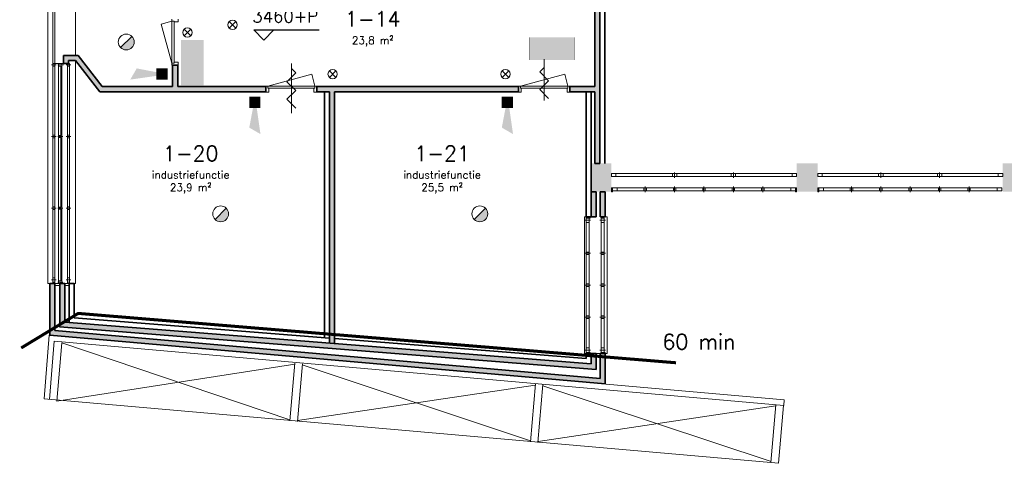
# Model space of a CAD drawing. Header units: millimetres. Extents: x -13022 to 1371524, y -38729 to 632593.
# Tile 267 of 381: x 586812 to 606385, y 569082 to 577897. Entities that reach past the tile are written whole.
import ezdxf

# ---------------------------------------------------------------- set-up
doc = ezdxf.new("R2010")
doc.units = ezdxf.units.MM
doc.header["$LTSCALE"] = 35
doc.linetypes.add('AI9-LType1', pattern=[1.69333, 0.846665, -0.846665])
doc.layers.add('2D elementen', color=7, linetype='Continuous')
for name, color, linetype, lineweight in [('A LIJN 1', 1, 'Continuous', 20), ('A LIJN 2', 2, 'Continuous', 35), ('A LIJN 5', 5, 'Continuous', 13), ('A LIJN 9', 252, 'Continuous', 18), ('A OPMER', 10, 'Continuous', 50), ('Al65----_beveiliging-inst', 92, 'Continuous', 9), ('B6 TEKST', 7, 'Continuous', 25), ('B95 tekst', 7, 'Continuous', 25), ('brandveiligheid voorzieningen', 10, 'Continuous', 9)]:
    doc.layers.add(name, color=color, linetype=linetype, lineweight=lineweight)
doc.styles.add('Algemeen', font='simplex.shx', dxfattribs={"height": 2.5})
doc.styles.add('SIMPLEX', font='SIMPLEX.SHX', dxfattribs={"width": 0.75})

# ---------------------------------------------------------------- blocks, each defined once
blk = doc.blocks.new('Nevenindicator')
at = {"layer": 'Al65----_beveiliging-inst', "color": 92, "ltscale": 0.7}
for p, q in [((159.1855845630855, -81.93500571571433), (161.3709309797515, -79.74965929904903)), ((159.1855845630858, -79.7496592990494), (161.3709309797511, -81.93500571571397))]:
    blk.add_line(p, q, dxfattribs=at)
blk.add_circle((160.2782577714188, -80.84233250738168), 1.545273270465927, dxfattribs=at)
blk = doc.blocks.new('Brandmelder')
at = {"layer": 'brandveiligheid voorzieningen'}
blk.add_hatch(color=256, dxfattribs=at).paths.add_polyline_path([(76.61761215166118, -89.8017357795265, 0.198912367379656), (75.84758572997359, -87.94272754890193), (72.12956926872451, -91.66074401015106, 0.6681786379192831)])
blk.add_line((72.12956926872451, -91.66074401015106), (75.84758572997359, -87.94272754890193), dxfattribs=at)
blk.add_circle((73.98857749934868, -89.8017357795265), 2.629034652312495, dxfattribs=at)
blk = doc.blocks.new('Signaalgever (akoestisch)')
at = {"layer": 'Al65----_beveiliging-inst', "color": 10, "linetype": 'Continuous'}
for points in [[(3.712956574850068, 0), (3.712956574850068, 3.712956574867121), (0, 0), (0, 3.712956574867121)], [(10.23284543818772, 0), (12.37652191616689, 3.712956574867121), (3.712956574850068, 1.237652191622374), (3.712956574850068, 2.475304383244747)]]:
    blk.add_solid(points, dxfattribs=at)
blk = doc.blocks.new('Vluchtrichting linksaf')
at = {"layer": 'Al65----_beveiliging-inst', "linetype": 'Continuous', "true_color": 0xffffff}
h = blk.add_hatch(color=7, dxfattribs=at)
edge = h.paths.add_edge_path()
edge.add_ellipse((1.884371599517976, 5.962014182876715), major_axis=(-0.5356392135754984, 0.5356392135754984), ratio=0.9999999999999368, start_angle=226.8145226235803, end_angle=312.87195816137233, ccw=False)
edge.add_ellipse((1.902308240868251, 5.987162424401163), major_axis=(0.5226881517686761, 0.5226881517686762), ratio=0.9999999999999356, start_angle=303.43741699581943, end_angle=314.9098989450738, ccw=False)
edge.add_line((2.626499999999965, 5.838999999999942), (4.391499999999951, 5.838999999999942))
edge.add_line((4.391499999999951, 5.838999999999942), (5.437499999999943, 4.787000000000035))
edge.add_line((5.4375, 4.787000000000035), (5.024499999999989, 4.371999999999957))
edge.add_line((5.024499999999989, 4.371999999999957), (4.149499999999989, 5.252999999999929))
edge.add_line((4.149499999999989, 5.252999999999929), (3.283500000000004, 5.252999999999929))
edge.add_line((3.283500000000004, 5.252999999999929), (5.266500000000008, 3.346000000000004))
edge.add_line((5.266499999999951, 3.346000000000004), (6.433499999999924, 3.346000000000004))
edge.add_line((6.433499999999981, 3.346000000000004), (6.433499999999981, 2.613000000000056))
edge.add_line((6.433499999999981, 2.613000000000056), (4.235500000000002, 2.613000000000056))
edge.add_line((4.235500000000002, 2.613000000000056), (3.875500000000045, 2.973999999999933))
edge.add_line((3.875499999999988, 2.973999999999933), (2.932499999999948, 2.025999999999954))
edge.add_line((2.932500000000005, 2.025999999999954), (2.932500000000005, 0.8519999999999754))
edge.add_line((2.932500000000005, 0.8519999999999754), (2.203499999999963, 0.8519999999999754))
edge.add_line((2.203499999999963, 0.8519999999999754), (2.203499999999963, 2.329999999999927))
edge.add_line((2.203499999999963, 2.329999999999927), (3.360500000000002, 3.492999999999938))
edge.add_line((3.360500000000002, 3.492999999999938), (2.931500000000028, 3.923000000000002))
edge.add_line((2.931500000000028, 3.923000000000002), (2.167500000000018, 3.153999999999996))
edge.add_line((2.167500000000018, 3.153999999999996), (1.77249999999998, 3.551999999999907))
edge.add_line((1.772499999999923, 3.551999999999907), (2.536499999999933, 4.320999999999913))
edge.add_line((2.536499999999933, 4.320999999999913), (2.056499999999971, 4.802999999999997))
edge.add_line((2.056500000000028, 4.802999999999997), (2.056500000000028, 5.267000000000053))
edge.add_line((2.056500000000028, 5.267000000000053), (1.912500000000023, 5.252999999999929))
edge.add_ellipse((1.940810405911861, 6.011200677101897), major_axis=(-0.536502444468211, 0.536502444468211), ratio=0.9999999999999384, start_angle=46.90339105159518, end_angle=132.861630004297, ccw=False)
edge.add_ellipse((1.943140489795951, 5.95847877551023), major_axis=(-0.5382059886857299, 0.5382059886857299), ratio=0.9999999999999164, start_angle=-42.69286938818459, end_angle=42.92784833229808, ccw=False)
for points in [[(-6.69399999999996, 1.10590000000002), (-4.06899999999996, 1.10590000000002), (-4.06899999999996, 6.343900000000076), (-6.69399999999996, 6.343900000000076)], [(-1.985000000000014, 3.44789999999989), (0.92999999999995, 3.44789999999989), (0.92999999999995, 4.050899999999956), (-1.985000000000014, 4.050899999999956), (-1.985000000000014, 5.199399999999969), (-3.452999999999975, 3.749399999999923), (-1.985000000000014, 2.294399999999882)]]:
    blk.add_hatch(color=7, dxfattribs=at).paths.add_polyline_path(points)
at = {"layer": 'Al65----_beveiliging-inst', "color": 7, "true_color": 0xffffff, "const_width": 0.05}
blk.add_lwpolyline([(-7.5, 0), (7.5, 0), (7.5, 7.5), (-7.5, 7.5)], close=True, dxfattribs=at)
at = {"layer": 'Al65----_beveiliging-inst', "color": 7, "true_color": 0xffffff}
blk.add_solid([(-7.5, 0), (7.5, 0), (-7.5, 7.5), (7.5, 7.5)], dxfattribs=at)
at = {"layer": 'Al65----_beveiliging-inst', "color": 92}
blk.add_solid([(-7.25, 0.25), (7.25, 0.25), (-7.25, 7.25), (7.25, 7.25)], dxfattribs=at)

msp = doc.modelspace()

# ---------------------------------------------------------------- hatches: boundary and pattern name
at = {"layer": 'A LIJN 9', "ltscale": 0.1}
h = msp.add_hatch(color=256, dxfattribs=at)
h.dxf.hatch_style = 1
h.paths.add_polyline_path([(602422.979287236, 583238.8761791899), (606517.7085995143, 583238.871412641), (606517.7085995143, 583138.8710329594), (606617.7070736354, 583138.8710329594), (606617.7070736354, 583238.871412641), (606617.7070736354, 583338.8717911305), (602403.5781693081, 583338.875606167), (599426.8960629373, 582139.0446042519), (598344.9754738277, 582138.8720092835), (598244.9769997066, 582138.8720092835), (598244.9769997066, 576566.3752422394), (597747.4794506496, 576566.3752422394), (597747.4794506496, 576466.37486375), (598244.9769997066, 576466.37486375), (598244.9769997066, 575042.7320215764), (598344.9754738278, 575042.7320215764), (598344.979288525, 582038.8668612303), (599446.3753425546, 582039.0776359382)])
h = msp.add_hatch(color=256, dxfattribs=at)
h.dxf.hatch_style = 1
h.paths.add_polyline_path([(591706.9560551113, 576566.3728586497), (589951.9588398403, 576566.373811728), (589951.9588398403, 576996.5781942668), (589851.9603752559, 576996.5781942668), (589851.9603752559, 576566.373811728), (588451.0242771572, 576566.3742891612), (587971.0285591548, 577187.962028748), (587681.8401836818, 577187.962028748), (587681.8401836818, 577026.948905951), (587781.8386482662, 577026.948905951), (587781.8386482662, 577087.9621259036), (587921.8990826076, 577087.9621259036), (588401.8986057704, 576466.3762942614), (591706.9560551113, 576466.37486375)])
h = msp.add_hatch(color=256, dxfattribs=at)
h.dxf.hatch_style = 1
h.paths.add_polyline_path([(593071.946260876, 576466.37486375), (596727.4751972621, 576466.37486375), (596727.4751972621, 576566.3747659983), (592716.9581722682, 576566.3747659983), (592716.9581722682, 576466.37486375), (592971.9477962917, 576466.37486375), (592971.9477962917, 571469.8727256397), (593071.946260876, 571461.9154299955)])
h = msp.add_hatch(color=256, dxfattribs=at)
h.dxf.hatch_style = 1
h.paths.add_polyline_path([(598272.4809669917, 574477.8609613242), (598172.4824928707, 574477.8609613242), (598172.4824928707, 573977.8620455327), (598272.4809669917, 573977.8620455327)])
h.paths.add_polyline_path([(598452.4812721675, 574477.8609613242), (598352.4827980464, 574477.8609613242), (598352.4827980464, 573977.8620455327), (598452.4812721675, 573977.8620455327)])
h = msp.add_hatch(color=256, dxfattribs=at)
h.dxf.hatch_style = 1
h.paths.add_polyline_path([(587511.9219627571, 571717.607458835), (587512.135746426, 572657.3985663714), (587412.1372723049, 572657.4219313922), (587411.9007610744, 571625.9780905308), (598452.8589176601, 570659.801841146), (598452.4812721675, 571264.317140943), (598352.4827980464, 571264.2546752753), (598352.7912103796, 570768.9410289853)])
h = msp.add_hatch(color=256, dxfattribs=at)
h.dxf.hatch_style = 1
h.paths.add_polyline_path([(587711.9610332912, 571888.4318498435), (587711.9610332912, 572657.4216631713), (587611.9625591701, 572657.4216631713), (587611.9625591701, 571895.7619738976), (587604.077579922, 571796.6698149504), (598272.4809669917, 570947.7711848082), (598272.4809669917, 571264.317140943), (598172.4824928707, 571264.317140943), (598172.4824928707, 571056.044450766)])

# ---------------------------------------------------------------- linework, layer by layer
at = {"layer": '2D elementen', "linetype": 'Continuous'}
for p, q in [((598172.4824928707, 571264.317140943), (598172.4824928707, 571056.0443315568)), ((598452.4812721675, 571264.317140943), (598452.4812721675, 570752.8790215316))]:
    msp.add_line(p, q, dxfattribs=at)
at = {"layer": 'A LIJN 1', "linetype": 'Continuous'}
for p, q in [((592211.960928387, 576040.2741423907), (592211.960928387, 577027.4681816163)), ((597237.4773239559, 577112.012837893), (597237.4773239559, 576288.3891997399)), ((592299.4281219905, 576839.9758151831), (592211.960928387, 576927.4658951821)), ((592211.960928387, 576752.5200668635), (592299.4243072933, 576839.9758151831)), ((597150.0139450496, 576857.8505322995), (597237.4773239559, 576945.306279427)), ((597324.9445175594, 576682.919963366), (597150.0139450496, 576857.8505322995)), ((592124.4975494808, 576665.064319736), (592211.960928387, 576752.5200668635)), ((592299.4281219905, 576490.1337508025), (592124.4975494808, 576665.064319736)), ((597324.9445175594, 576682.919963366), (597150.0139450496, 576507.9893944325)), ((592299.4281219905, 576490.1337508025), (592124.4975494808, 576315.2031830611)), ((597324.9445175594, 576333.0588266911), (597150.0139450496, 576507.9893944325)), ((592299.4281219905, 576140.2726141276), (592124.4975494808, 576315.2031830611))]:
    msp.add_line(p, q, dxfattribs=at)
at = {"layer": 'A LIJN 2'}
for p, q in [((598244.9769997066, 576566.3752422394), (598244.9769997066, 582138.8720092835)), ((598344.9754738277, 575042.7317831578), (598344.979288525, 582038.8668612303)), ((598444.9739479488, 575042.7317831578), (598444.977762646, 581938.8664827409)), ((587681.8401836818, 577026.948905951), (587681.8401836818, 577187.962028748)), ((587681.8401836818, 577187.962028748), (587971.0285591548, 577187.962028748)), ((587781.8386482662, 577026.948905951), (587681.8401836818, 577026.948905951)), ((587781.8386482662, 577026.948905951), (587781.8386482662, 577087.9621259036)), ((587781.8386482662, 577087.9621259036), (587921.8990826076, 577087.9621259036)), ((587921.8990826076, 577087.9621259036), (588401.8986057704, 576466.3762942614)), ((587971.0285591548, 577187.962028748), (588451.0242771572, 576566.3742891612)), ((589851.9603752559, 576996.5781942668), (589851.9603752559, 576566.3742891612)), ((589851.9603752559, 576996.5781942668), (589951.9588398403, 576996.5781942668)), ((589951.9588398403, 576996.5781942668), (589951.9588398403, 576566.3742891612)), ((588401.8986057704, 576466.3762942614), (591706.9560551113, 576466.37486375)), ((588451.0242771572, 576566.3742891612), (589851.9603752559, 576566.373811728)), ((589951.9588398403, 576566.373811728), (591706.9560551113, 576566.3728586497)), ((591706.9560551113, 576466.37486375), (591706.9560551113, 576566.3747659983)), ((596727.4751972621, 576566.3747659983), (592716.9581722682, 576566.3747659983)), ((592716.9581722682, 576566.3747659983), (592716.9581722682, 576466.37486375)), ((592716.9581722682, 576466.37486375), (592971.9477962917, 576466.37486375)), ((592871.9493221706, 576466.3724789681), (592871.9493221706, 571578.1461391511)), ((592971.9477962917, 576466.37486375), (592971.9477962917, 571469.8725155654)), ((593071.946260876, 576466.37486375), (593071.946260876, 571461.9150576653)), ((593071.946260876, 576466.37486375), (596727.4751972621, 576466.37486375)), ((596727.4751972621, 576566.3747659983), (596727.4751972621, 576466.37486375)), ((598244.9769997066, 576566.3752422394), (597747.4794506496, 576566.3752422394)), ((597747.4794506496, 576566.3752422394), (597747.4794506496, 576466.37486375)), ((598244.9769997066, 576466.37486375), (597747.4794506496, 576466.37486375)), ((598072.4840187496, 573977.8620455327), (598072.4840187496, 576466.37486375)), ((598172.4824928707, 573977.8620455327), (598172.4824928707, 576466.37486375)), ((598244.9769997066, 575042.7320215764), (598244.9769997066, 576466.37486375)), ((598172.4824928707, 574477.8609613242), (598272.4809669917, 574477.8609613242)), ((598272.4809669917, 573977.8620455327), (598272.4809669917, 574477.8609613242)), ((598352.4827980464, 573977.8620455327), (598352.4827980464, 574477.8609613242)), ((598352.4827980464, 574477.8609613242), (598452.4812721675, 574477.8609613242)), ((598452.4812721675, 573977.8620455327), (598452.4812721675, 574477.8609613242)), ((598172.4824928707, 573977.8620455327), (598072.4840187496, 573977.8620455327)), ((598172.4824928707, 573977.8620455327), (598272.4809669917, 573977.8620455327)), ((598352.4827980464, 573977.8620455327), (598452.4812721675, 573977.8620455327)), ((587412.1372723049, 572657.4219313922), (587411.9007610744, 571625.9780905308)), ((587412.1372723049, 572657.4219313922), (587512.135746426, 572657.3985663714)), ((587512.135746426, 572657.3985663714), (587511.9221233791, 571718.3135513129)), ((587611.9625591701, 572657.4216631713), (587611.9625591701, 571896.3891581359)), ((587711.9610332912, 572657.4216631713), (587611.9625591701, 572657.4216631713)), ((587711.9610332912, 572657.4216631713), (587711.9610332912, 571888.4318796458)), ((587796.9028973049, 572657.415076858), (587796.9028973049, 571881.6730997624)), ((587796.9028973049, 572657.415076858), (587896.901371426, 572657.415076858)), ((587896.901371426, 572657.415076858), (587896.901371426, 571974.0318361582)), ((587896.901371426, 571974.0318361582), (592971.9477962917, 571570.1885614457)), ((587612.0121502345, 571896.385195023), (587604.077579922, 571796.6698149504)), ((587604.077579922, 571796.6698149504), (598272.4809669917, 570947.7711848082)), ((587711.9610332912, 571888.4318498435), (598172.4824928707, 571056.044450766)), ((587411.9007610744, 571625.9780905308), (598452.8589176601, 570659.801841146)), ((587512.624027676, 571717.5460223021), (598353.7187599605, 570768.8598606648)), ((593071.946260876, 571562.2125665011), (598072.4878334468, 571164.3175969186)), ((598072.4840187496, 571164.3173579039), (598072.4840187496, 571264.317140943)), ((598172.4824928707, 571264.317140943), (598072.4840187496, 571264.317140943)), ((598172.4824928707, 571264.317140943), (598272.4809669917, 571264.317140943)), ((598172.4824928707, 571056.0443315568), (598172.4824928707, 571264.317140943)), ((598272.4809669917, 570947.7711848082), (598272.4809669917, 571264.317140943)), ((598452.4812721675, 571264.317140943), (598352.4827980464, 571264.2546752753)), ((598352.791788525, 570768.0125210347), (598352.4827980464, 571264.2546752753)), ((598452.8589176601, 570659.801841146), (598452.4812721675, 571264.317140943))]:
    msp.add_line(p, q, dxfattribs=at)
at = {"layer": 'A LIJN 2', "ltscale": 0.1}
msp.add_line((598244.9769997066, 575042.7320215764), (598344.9754738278, 575042.7320215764), dxfattribs=at)
at = {"layer": 'A LIJN 2'}
for points in [[(598574.9750065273, 574477.8609613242, -15000.00059604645), (598184.9718117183, 574477.8609613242, -15000.00059604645), (598574.9750065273, 575042.7298752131, -15000.00059604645), (598184.9718117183, 575042.7375052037, -15000.00059604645)], [(602674.9733948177, 574477.8609613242, -15000.00059604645), (602254.9752258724, 574477.8609613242, -15000.00059604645), (602674.9733948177, 575042.7298752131, -15000.00059604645), (602254.9752258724, 575042.7375052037, -15000.00059604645)], [(606774.9717735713, 574477.8609613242, -15000.00059604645), (606354.9736141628, 574477.8609613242, -15000.00059604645), (606774.9717735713, 575042.7298752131, -15000.00059604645), (606354.9736141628, 575042.7375052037, -15000.00059604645)]]:
    msp.add_trace(points, dxfattribs=at)
at = {"layer": 'A LIJN 5', "linetype": 'Continuous'}
for p, q in [((587921.9028877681, 581430.961487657), (587921.9028877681, 577187.9615513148)), ((587371.899845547, 578480.1492134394), (587371.899845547, 572657.4451479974)), ((587471.9021343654, 577026.948905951), (587471.9021343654, 578382.6279107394)), ((587511.9030498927, 578382.6279107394), (587511.9030498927, 577026.948905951)), ((589834.469988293, 577866.5904579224, -0.08342906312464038), (589626.9619011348, 577810.9874317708, -0.3646691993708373)), ((589626.9619011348, 577810.9874317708, -0.3646691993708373), (589834.4623588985, 577036.579108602, -0.08343849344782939)), ((589834.4623588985, 577866.5904579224, -0.08343849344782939), (589834.4623588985, 577036.579108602, -0.08343849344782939)), ((589879.4719719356, 577051.577067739, -0.0216270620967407), (589879.4681572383, 577851.5877310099, -0.02163177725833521)), ((587511.9030498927, 577026.9493821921), (587681.8401836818, 577026.9493821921)), ((587921.9028877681, 572657.4216035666), (587921.9028877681, 577087.9621259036)), ((587536.9045757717, 577001.9664535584), (587446.9082474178, 577001.9664535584)), ((587471.9021343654, 575601.294287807), (587471.9021343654, 576976.9878164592)), ((587511.9030498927, 576976.9878164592), (587511.9030498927, 575601.2952414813)), ((587681.5350079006, 577000.4377136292), (587571.5420269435, 577000.4377136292)), ((587582.0782207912, 576973.9498869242), (587582.0782207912, 575594.2936030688)), ((587626.9009136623, 575611.2930855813), (587626.9009136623, 576956.9501659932)), ((587651.9024395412, 575611.2930855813), (587651.9024395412, 576956.9501659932)), ((587826.9016766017, 577001.9478569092), (587736.9053387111, 577001.9478569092)), ((587761.8992351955, 575601.294287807), (587761.8992351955, 576976.96921981)), ((587801.9001507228, 576976.96921981), (587801.9001507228, 575601.2952414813)), ((592616.38367886, 576812.3678973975), (591744.9656986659, 576578.8726673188)), ((592678.9485287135, 576578.8650385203), (592616.38367886, 576812.3678973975)), ((597646.2373852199, 576814.8689082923), (596765.4848408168, 576578.8726673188)), ((597709.4698070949, 576578.8683757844), (597646.2373852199, 576814.8684314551)), ((592678.9485287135, 576578.8726673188), (591744.9656986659, 576578.8726673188)), ((591761.956360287, 576533.8692543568), (592661.9578670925, 576533.8730690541)), ((597709.4698070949, 576578.8760051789), (596765.4848408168, 576578.873144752)), ((596782.4755119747, 576533.8692543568), (597702.481291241, 576533.875930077)), ((587536.9045757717, 575576.2937161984), (587446.9082474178, 575576.2927625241)), ((587471.9021343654, 574175.6213120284), (587471.9021343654, 575551.3131717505)), ((587511.9030498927, 575551.3141254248), (587511.9030498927, 574175.6213120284)), ((587671.9028973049, 575576.2930009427), (587571.1910747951, 575576.2934777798)), ((587582.0782207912, 575558.2928756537), (587582.0782207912, 574168.6195538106)), ((587626.9009136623, 574185.6190375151), (587626.9009136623, 575541.2931541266)), ((587651.9024395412, 574185.6190375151), (587651.9024395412, 575541.2931541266)), ((587826.9016766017, 575576.2937161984), (587736.9053387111, 575576.2927625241)), ((587761.8992351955, 574175.6213120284), (587761.8992351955, 575551.3131717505)), ((587801.9001507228, 575551.3141254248), (587801.9001507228, 574175.6213120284)), ((602254.9752258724, 574837.8620407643), (598574.9750065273, 574837.8620407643)), ((599785.7980369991, 574837.8620407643), (598664.9789738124, 574837.8620407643)), ((598664.9789738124, 574777.8620991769), (599785.7980369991, 574777.8620991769)), ((599830.7962059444, 574862.8618971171), (599830.7962059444, 574752.8620038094)), ((599875.802013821, 574837.8620407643), (600954.1406082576, 574837.8620407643)), ((599875.802013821, 574777.8620991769), (600954.1406082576, 574777.8620991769)), ((600999.1387772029, 574862.8618971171), (600999.1387772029, 574752.8620038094)), ((601044.1369461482, 574837.8620407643), (602164.9788975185, 574837.8620407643)), ((601044.1369461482, 574777.8620991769), (602164.9788975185, 574777.8620991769)), ((606354.9736141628, 574837.8620407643), (602674.9733948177, 574837.8620407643)), ((603885.7964252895, 574837.8620407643), (602764.9773525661, 574837.8620407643)), ((602764.9773525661, 574777.8620991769), (603885.7964252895, 574777.8620991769)), ((603930.7945942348, 574862.8618971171), (603930.7945942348, 574752.8620038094)), ((603975.8003925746, 574837.8620407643), (605054.1389870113, 574837.8620407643)), ((603975.8003925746, 574777.8620991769), (605054.1389870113, 574777.8620991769)), ((605099.1371559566, 574862.8618971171), (605099.1371559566, 574752.8620038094)), ((605144.1353249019, 574837.8620407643), (606264.9772762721, 574837.8620407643)), ((605144.1353249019, 574777.8620991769), (606264.9772762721, 574777.8620991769)), ((598687.4780582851, 574557.862075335), (599221.6462921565, 574557.862075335)), ((599221.6462921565, 574497.8580812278), (598687.4780582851, 574497.8580812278)), ((599246.6287445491, 574582.8619316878), (599246.6287445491, 574472.8620395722)), ((599271.6264557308, 574557.862075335), (599805.7946800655, 574557.862075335)), ((599805.7946800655, 574497.8580812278), (599271.6264557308, 574497.8580812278)), ((599830.7962059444, 574582.8619316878), (599830.7962059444, 574472.8620395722)), ((599855.7977318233, 574557.862075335), (600389.9659656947, 574557.862075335)), ((600389.9659656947, 574497.8580812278), (599855.7977318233, 574497.8580812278)), ((600414.9636768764, 574582.8619316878), (600414.9636768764, 574472.8620395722)), ((600439.9652027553, 574557.862075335), (600974.137251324, 574557.862075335)), ((600974.137251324, 574497.8580812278), (600439.9652027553, 574497.8580812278)), ((600999.1349529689, 574582.8619316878), (600999.1349529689, 574472.8620395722)), ((601024.1403030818, 574557.862075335), (601558.3047127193, 574557.862075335)), ((601558.3047127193, 574497.8580812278), (601024.1403030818, 574497.8580812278)), ((601583.3062385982, 574582.8619316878), (601583.3062385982, 574472.8620395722)), ((601608.3039497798, 574557.862075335), (602142.4721836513, 574557.862075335)), ((602142.4721836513, 574497.8580812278), (601608.3039497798, 574497.8580812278)), ((602787.4764370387, 574557.862075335), (603321.6408657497, 574557.862075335)), ((603321.6408657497, 574497.8580812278), (602787.4764370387, 574497.8580812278)), ((603346.6233086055, 574582.8619316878), (603346.6233086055, 574472.8620395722)), ((603371.6210197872, 574557.862075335), (603905.7930683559, 574557.862075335)), ((603905.7930683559, 574497.8580812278), (603371.6210197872, 574497.8580812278)), ((603930.7945942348, 574582.8619316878), (603930.7945942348, 574472.8620395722)), ((603955.7923054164, 574557.862075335), (604489.9605392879, 574557.862075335)), ((604489.9605392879, 574497.8580812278), (603955.7923054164, 574497.8580812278)), ((604514.9620651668, 574582.8619316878), (604514.9620651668, 574472.8620395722)), ((604539.963581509, 574557.862075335), (605074.1318153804, 574557.862075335)), ((605074.1318153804, 574497.8580812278), (604539.963581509, 574497.8580812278)), ((605099.129526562, 574582.8619316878), (605099.129526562, 574472.8620395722)), ((605124.1348671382, 574557.862075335), (605658.3031010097, 574557.862075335)), ((605658.3031010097, 574497.8580812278), (605124.1348671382, 574497.8580812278)), ((605683.3008121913, 574582.8619316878), (605683.3008121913, 574472.8620395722)), ((605708.298523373, 574557.862075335), (606242.470562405, 574557.862075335)), ((606242.470562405, 574497.8580812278), (605708.298523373, 574497.8580812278)), ((587536.9045757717, 574150.6193093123), (587446.9082474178, 574150.6193093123)), ((587471.9021343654, 572769.9478391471), (587471.9021343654, 574125.640672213)), ((587511.9030498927, 574125.640672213), (587511.9030498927, 572769.940716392)), ((587671.9028973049, 574150.6193093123), (587571.1910747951, 574150.6195477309)), ((587582.0782207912, 574132.6190654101), (587582.0782207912, 572710.421605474)), ((587626.9009136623, 572727.4211177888), (587626.9009136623, 574115.619343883)), ((587651.9024395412, 572727.4211177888), (587651.9024395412, 574115.619343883)), ((587826.9016766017, 574150.6193093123), (587736.9053387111, 574150.6193093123)), ((587761.8992351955, 572769.9478391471), (587761.8992351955, 574125.640672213)), ((587801.9001507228, 574125.640672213), (587801.9001507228, 572769.940716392)), ((598072.4840187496, 573977.8620455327), (598042.4814342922, 573977.8620455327)), ((598042.4814342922, 573977.8620455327), (598042.4814342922, 571264.317140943)), ((598047.4825024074, 573910.3601441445), (598157.4831032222, 573910.3601441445)), ((598347.4779152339, 573910.3601441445), (598457.4785160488, 573910.3601441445)), ((598452.4812721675, 573977.8620455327), (598492.4821781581, 573977.8620455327)), ((598492.4821781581, 573977.8620455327), (598492.4821781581, 571264.317140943)), ((598072.4840187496, 573280.7010421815), (598072.4840187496, 573865.3585193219)), ((598132.4892162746, 573865.3585193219), (598132.4892162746, 573280.7010421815)), ((598372.4794411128, 573280.7010421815), (598372.4794411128, 573865.3585193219)), ((598432.4846291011, 573865.3585193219), (598432.4846291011, 573280.7010421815)), ((598047.4825024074, 573255.7224050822), (598157.4831032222, 573255.7224050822)), ((598072.4840187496, 572646.0621509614), (598072.4840187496, 573230.7204029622)), ((598132.4892162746, 573230.7204029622), (598132.4892162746, 572646.0621509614)), ((598347.4779152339, 573255.7224050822), (598457.4785160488, 573255.7224050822)), ((598372.4794411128, 572646.0621509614), (598372.4794411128, 573230.7204029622)), ((598432.4846291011, 573230.7204029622), (598432.4846291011, 572646.0621509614)), ((587536.9045757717, 572724.9460945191), (587446.9082474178, 572724.9460945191)), ((587826.9016766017, 572724.9460945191), (587736.9053387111, 572724.9460945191)), ((587371.899845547, 572657.4450877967), (587412.1372723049, 572657.4450877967)), ((587611.9625591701, 572617.4220899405), (587512.1281170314, 572617.4449179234)), ((587582.0782207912, 572657.4220809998), (587512.135746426, 572657.4220809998)), ((587667.3481487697, 572683.9210835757), (587566.6363262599, 572683.9213213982)), ((587711.9610332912, 572657.4220809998), (587761.8992351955, 572657.4220809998)), ((587711.9610332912, 572617.4220899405), (587796.9028973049, 572617.4220899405)), ((587896.901371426, 572657.415076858), (587921.9028877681, 572657.415076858)), ((598047.4825024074, 572621.0825601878), (598157.4831032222, 572621.0825601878)), ((598072.4840187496, 572011.4208755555), (598072.4840187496, 572596.0810343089)), ((598132.4892162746, 572596.0810343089), (598132.4892162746, 572011.4208755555)), ((598347.4779152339, 572621.0825601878), (598457.4785160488, 572621.0825601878)), ((598372.4794411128, 572011.4208755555), (598372.4794411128, 572596.0810343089)), ((598432.4846291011, 572596.0810343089), (598432.4846291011, 572011.4208755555)), ((598047.4825024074, 571986.4422378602), (598157.4831032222, 571986.4422378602)), ((598072.4840187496, 571376.8204293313), (598072.4840187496, 571961.4597860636)), ((598132.4892162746, 571961.4597860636), (598132.4892162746, 571376.8204293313)), ((598347.4779152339, 571986.4422378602), (598457.4785160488, 571986.4422378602)), ((598372.4794411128, 571376.8204293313), (598372.4794411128, 571961.4597860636)), ((598432.4846291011, 571961.4597860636), (598432.4846291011, 571376.8204293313)), ((587399.0910076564, 571626.3646260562), (587295.4380630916, 570360.961205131)), ((602009.0836643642, 570341.857678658), (587399.8081802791, 571626.9674680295)), ((587499.7418045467, 571507.7528164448), (587405.0762676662, 570351.9809309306)), ((601999.4477390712, 570232.2820518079), (587499.7418045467, 571507.7528164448)), ((587548.642399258, 570314.4532517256, 3965.799883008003), (587649.1558575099, 571475.0140718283, 3965.799883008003)), ((587649.1558575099, 571475.0140718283), (592183.884756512, 569943.0445591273)), ((598042.4814342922, 571264.317140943), (598072.4840187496, 571264.317140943)), ((598047.4825024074, 571331.8072406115), (598157.4831032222, 571331.8072406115)), ((598452.4812721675, 571264.317140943), (598172.4824928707, 571264.317140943)), ((598347.4779152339, 571331.8072406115), (598457.4785160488, 571331.8072406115)), ((598492.4821781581, 571264.317140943), (598452.4812721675, 571264.317140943)), ((587548.6385845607, 570314.4534901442), (592279.6565460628, 571048.904648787)), ((592182.1528839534, 569923.1149122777, 3965.799883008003), (592281.8118500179, 571073.7830308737, 3965.799883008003)), ((592331.5860199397, 569910.1377896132, 3965.799883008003), (592431.2526153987, 571060.8400014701, 3965.799883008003)), ((592429.0973114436, 571035.9618578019), (596965.9738850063, 569528.8695344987)), ((592333.3178924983, 569930.1022449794), (597061.7571186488, 570634.7302202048)), ((596964.245827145, 569508.9057943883, 3965.799883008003), (597063.9047932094, 570659.6077678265, 3965.799883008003)), ((597213.3455585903, 570646.6653350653, 3965.799883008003), (597113.6827778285, 569495.9634802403, 3965.799883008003)), ((597211.197874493, 570621.7869529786), (601748.0782722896, 569114.6949878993)), ((601895.9320958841, 569081.7751319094), (587295.4380630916, 570360.961205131)), ((597115.4184650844, 569515.9272209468), (601843.8500523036, 570220.5556724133)), ((601846.0129856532, 570245.4334584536, 3965.799883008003), (601746.3425850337, 569094.7310075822, 3965.799883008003)), ((601895.7833408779, 569081.7882171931), (601995.4499458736, 570232.4906680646)), ((601999.4477390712, 570232.2820518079), (602008.9348911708, 570341.8705538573)), ((601999.4477390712, 570232.2820518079), (602009.0836643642, 570341.857678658))]:
    msp.add_line(p, q, dxfattribs=at)
for points, invisible_edges in [([(589879.4681572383, 577866.5871200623), (589834.4623588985, 577866.5871200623), (589834.4623588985, 577906.5880343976)], 12), ([(589959.4623493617, 577906.5880343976), (589959.4623493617, 577851.5839157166), (589879.4681572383, 577866.5871200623)], 14), ([(589879.4681572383, 577851.5839157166), (589879.4681572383, 577866.5871200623), (589959.4623493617, 577851.5839157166)], 2), ([(587626.9009136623, 576973.9494100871), (587582.0782207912, 577026.9498590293), (587651.9024395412, 577026.9493821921)], 13), ([(587626.9009136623, 576973.9494100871), (587582.0782207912, 576973.9498869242), (587582.0782207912, 577026.9498590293)], 12), ([(587626.9009136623, 576973.9494100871), (587651.9024395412, 577026.9493821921), (587651.9024395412, 576956.9501659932)], 13), ([(589834.4623588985, 577036.579108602), (589879.4681572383, 577036.579108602), (589834.4623588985, 576996.5781942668)], 2), ([(589879.4681572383, 577036.579108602), (589879.4681572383, 577051.5823129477), (589959.4623493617, 577051.5823129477)], 12), ([(589959.4623493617, 576996.5781942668), (589879.4681572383, 577036.579108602), (589959.4623493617, 577051.5823129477)], 3), ([(587626.9009136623, 576973.9494100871), (587651.9024395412, 576956.9501659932), (587626.9009136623, 576956.949689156)], 1), ([(591744.9656986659, 576533.8687775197), (591744.9656986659, 576578.873144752), (591706.9560551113, 576578.873144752)], 12), ([(591706.9560551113, 576453.8721934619), (591761.960184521, 576453.8721934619), (591744.9656986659, 576533.8687775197)], 14), ([(591744.9656986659, 576533.8687775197), (591761.960184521, 576453.8721934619), (591761.960184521, 576533.8687775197)], 1), ([(592678.9485287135, 576533.8721147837), (592661.9578670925, 576453.8721934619), (592716.9581722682, 576453.8721934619)], 13), ([(592678.9485287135, 576533.8721147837), (592661.9578670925, 576533.8721147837), (592661.9578670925, 576453.8721934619)], 12), ([(592678.9485287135, 576578.873144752), (592678.9485287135, 576533.8721147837), (592716.9581722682, 576578.8721904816)], 2), ([(596765.4848408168, 576578.873144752), (596727.4751972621, 576578.873144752), (596765.4848408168, 576533.8687775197)], 2), ([(596782.4793266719, 576453.8721934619), (596765.4848408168, 576533.8687775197), (596727.4751972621, 576453.8721934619)], 3), ([(596782.4793266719, 576453.8721934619), (596782.4793266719, 576533.8687775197), (596765.4848408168, 576533.8687775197)], 12), ([(597692.4791550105, 576453.8750544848), (597709.4698070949, 576533.8749764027), (597692.4791550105, 576533.8749764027)], 1), ([(597692.4791550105, 576453.8750544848), (597747.4794506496, 576453.8750544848), (597709.4698070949, 576533.8749764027)], 14), ([(597709.4698070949, 576578.8760051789), (597709.4698070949, 576533.8749764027), (597747.4794506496, 576578.8750515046)], 2), ([(587582.0782207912, 575594.2931262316), (587626.9009136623, 575594.2931262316), (587582.0782207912, 575558.2931134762)], 2), ([(587582.0782207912, 575558.2931134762), (587626.9009136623, 575594.2931262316), (587626.9009136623, 575558.2931134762)], 3), ([(587626.9009136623, 575611.2930855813), (587651.9024395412, 575611.2928477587), (587626.9009136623, 575594.2931262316)], 2), ([(587651.9024395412, 575541.2931541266), (587626.9009136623, 575558.2931134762), (587651.9024395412, 575611.2928477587)], 3), ([(587651.9024395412, 575541.2931541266), (587626.9009136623, 575541.2931541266), (587626.9009136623, 575558.2931134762)], 12), ([(587626.9009136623, 574132.6193032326), (587582.0782207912, 574132.6193032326), (587626.9009136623, 574168.619315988)], 14), ([(587582.0782207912, 574168.619315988), (587626.9009136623, 574168.619315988), (587582.0782207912, 574132.6193032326)], 2), ([(587651.9024395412, 574185.6190375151), (587626.9009136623, 574168.619315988), (587626.9009136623, 574185.6192753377)], 1), ([(587651.9024395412, 574185.6190375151), (587651.9024395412, 574115.619343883), (587626.9009136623, 574132.6193032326)], 14), ([(587626.9009136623, 574115.619343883), (587626.9009136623, 574132.6193032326), (587651.9024395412, 574115.619343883)], 2), ([(587651.9024395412, 572727.4211177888), (587626.9009136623, 572710.421605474), (587626.9009136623, 572727.421595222)], 1), ([(587651.9024395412, 572727.4211177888), (587651.9024395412, 572657.4216035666), (587626.9009136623, 572710.421605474)], 14), ([(587582.0782207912, 572710.421605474), (587626.9009136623, 572710.421605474), (587582.0782207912, 572657.4216035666)], 2), ([(587582.0782207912, 572657.4216035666), (587626.9009136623, 572710.421605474), (587651.9024395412, 572657.4216035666)], 3)]:
    msp.add_3dface(points, dxfattribs=dict(at, invisible_edges=invisible_edges))
for points in [[(587511.9030498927, 577026.9679788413), (587511.9030498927, 576976.9878164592), (587471.9021343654, 576976.9878164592), (587471.9021343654, 577026.9679788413)], [(587801.9001507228, 577026.9493821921), (587801.9001507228, 576976.96921981), (587761.8992351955, 576976.96921981), (587761.8992351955, 577026.9493821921)], [(587511.9030498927, 575601.2952414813), (587511.9030498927, 575551.3150785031), (587471.9021343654, 575551.3141254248), (587471.9021343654, 575601.294287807)], [(587801.9001507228, 575601.2952414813), (587801.9001507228, 575551.3150785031), (587761.8992351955, 575551.3141254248), (587761.8992351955, 575601.294287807)], [(598574.9788307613, 574777.8620991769), (598664.9789738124, 574777.8620991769), (598664.9789738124, 574837.8620407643), (598574.9788307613, 574837.8620407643)], [(599785.7980369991, 574777.8620991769), (599875.802013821, 574777.8620991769), (599875.802013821, 574837.8620407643), (599785.7980369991, 574837.8620407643)], [(600954.1406082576, 574777.8620991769), (601044.1369461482, 574777.8620991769), (601044.1369461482, 574837.8620407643), (600954.1406082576, 574837.8620407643)], [(602164.9788975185, 574777.8620991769), (602254.9752258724, 574777.8620991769), (602254.9752258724, 574837.8620407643), (602164.9788975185, 574837.8620407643)], [(602674.9772095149, 574777.8620991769), (602764.9773525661, 574777.8620991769), (602764.9773525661, 574837.8620407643), (602674.9772095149, 574837.8620407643)], [(603885.7964252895, 574777.8620991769), (603975.8003925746, 574777.8620991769), (603975.8003925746, 574837.8620407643), (603885.7964252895, 574837.8620407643)], [(605054.1389870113, 574777.8620991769), (605144.1353249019, 574777.8620991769), (605144.1353249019, 574837.8620407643), (605054.1389870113, 574837.8620407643)], [(606264.9772762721, 574777.8620991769), (606354.9736141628, 574777.8620991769), (606354.9736141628, 574837.8620407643), (606264.9772762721, 574837.8620407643)], [(598574.9750065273, 574477.8609613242), (598597.4779056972, 574477.8609613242), (598597.4779056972, 574557.862075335), (598574.9750065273, 574557.862075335)], [(598597.4779056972, 574557.862075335), (598687.4589847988, 574557.862075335), (598687.4589847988, 574497.8580812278), (598597.4779056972, 574497.8580812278)], [(599221.6272186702, 574557.862075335), (599271.6073822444, 574557.862075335), (599271.6073822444, 574497.8580812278), (599221.6272186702, 574497.8580812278)], [(599805.787050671, 574557.862075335), (599855.7824730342, 574557.862075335), (599855.7824730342, 574497.8580812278), (599805.787050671, 574497.8580812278)], [(600389.9583363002, 574557.862075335), (600439.9575733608, 574557.862075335), (600439.9575733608, 574497.8580812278), (600389.9583363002, 574497.8580812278)], [(600974.1296219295, 574557.862075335), (601024.1326641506, 574557.862075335), (601024.1326641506, 574497.8580812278), (600974.1296219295, 574497.8580812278)], [(601558.3047127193, 574557.862075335), (601608.3039497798, 574557.862075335), (601608.3039497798, 574497.8580812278), (601558.3047127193, 574497.8580812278)], [(602142.4721836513, 574557.862075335), (602232.4761509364, 574557.862075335), (602232.4761509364, 574497.8580812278), (602142.4721836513, 574497.8580812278)], [(602232.4761509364, 574477.8609613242), (602254.9752258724, 574477.8609613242), (602254.9752258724, 574557.862075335), (602232.4761509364, 574557.862075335)], [(602674.9733948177, 574477.8609613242), (602697.4724792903, 574477.8609613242), (602697.4724792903, 574557.862075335), (602674.9733948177, 574557.862075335)], [(602697.4724792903, 574557.862075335), (602787.4535488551, 574557.862075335), (602787.4535488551, 574497.8580812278), (602697.4724792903, 574497.8580812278)], [(603321.6255974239, 574557.862075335), (603371.6057609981, 574557.862075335), (603371.6057609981, 574497.8580812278), (603321.6255974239, 574497.8580812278)], [(603905.7816242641, 574557.862075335), (603955.7808613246, 574557.862075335), (603955.7808613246, 574497.8580812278), (603905.7816242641, 574497.8580812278)], [(604489.9529098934, 574557.862075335), (604539.9559521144, 574557.862075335), (604539.9559521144, 574497.8580812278), (604489.9529098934, 574497.8580812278)], [(605074.1280006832, 574557.862075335), (605124.131052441, 574557.862075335), (605124.131052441, 574497.8580812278), (605074.1280006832, 574497.8580812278)], [(605658.3031010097, 574557.862075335), (605708.298523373, 574557.862075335), (605708.298523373, 574497.8580812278), (605658.3031010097, 574497.8580812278)], [(606242.470562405, 574557.862075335), (606332.4707149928, 574557.862075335), (606332.4707149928, 574497.8580812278), (606242.470562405, 574497.8580812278)], [(587511.9030498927, 574175.6208345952), (587511.9030498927, 574125.640672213), (587471.9021343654, 574125.640672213), (587471.9021343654, 574175.6208345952)], [(587801.9001507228, 574175.6208345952), (587801.9001507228, 574125.640672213), (587761.8992351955, 574125.640672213), (587761.8992351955, 574175.6208345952)], [(598152.485859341, 573955.3624848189), (598152.485859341, 573977.8615680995), (598072.4840187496, 573977.8615680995), (598072.4840187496, 573955.3624848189)], [(598072.4840187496, 573865.3585193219), (598072.4840187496, 573955.3624848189), (598132.4892162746, 573955.3624848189), (598132.4892162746, 573865.3585193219)], [(598372.4794411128, 573865.3585193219), (598372.4794411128, 573955.3624848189), (598432.4846291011, 573955.3624848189), (598432.4846291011, 573865.3585193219)], [(598072.4840187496, 573230.7208797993), (598072.4840187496, 573280.7010421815), (598132.4892162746, 573280.7010421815), (598132.4892162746, 573230.7208797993)], [(598372.4794411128, 573230.7208797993), (598372.4794411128, 573280.7010421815), (598432.4846291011, 573280.7010421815), (598432.4846291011, 573230.7208797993)], [(587511.9030498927, 572769.940716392), (587511.9030498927, 572679.936750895), (587471.9021343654, 572679.9438742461), (587471.9021343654, 572769.9478391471)], [(587801.9001507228, 572769.940716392), (587801.9001507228, 572679.936750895), (587761.8992351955, 572679.9438742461), (587761.8992351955, 572769.9478391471)], [(587471.9021343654, 572679.9438742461), (587471.9021343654, 572657.4447897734), (587511.9030498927, 572657.4376670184), (587511.9030498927, 572679.936750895)], [(587761.8992351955, 572679.9438742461), (587761.8992351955, 572657.4447897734), (587801.9001507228, 572657.4376670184), (587801.9001507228, 572679.936750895)], [(598072.4840187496, 572596.0810343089), (598072.4840187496, 572646.061196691), (598132.4892162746, 572646.061196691), (598132.4892162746, 572596.0810343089)], [(598372.4794411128, 572596.0810343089), (598372.4794411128, 572646.061196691), (598432.4846291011, 572646.061196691), (598432.4846291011, 572596.0810343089)], [(598072.4840187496, 571961.4407131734), (598072.4840187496, 572011.4208755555), (598132.4892162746, 572011.4208755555), (598132.4892162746, 571961.4407131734)], [(598372.4794411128, 571961.4407131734), (598372.4794411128, 572011.4208755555), (598432.4846291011, 572011.4208755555), (598432.4846291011, 571961.4407131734)], [(598072.4840187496, 571286.8164638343), (598072.4840187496, 571376.7975405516), (598132.4892162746, 571376.7975405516), (598132.4892162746, 571286.8164638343)], [(598372.4794411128, 571286.8164638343), (598372.4794411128, 571376.7975405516), (598432.4846291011, 571376.7975405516), (598432.4846291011, 571286.8164638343)], [(598152.485859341, 571264.3173793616), (598152.485859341, 571286.8164638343), (598072.4840187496, 571286.8164638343), (598072.4840187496, 571264.3173793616)], [(598452.4812721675, 571264.3173793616), (598452.4812721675, 571286.8164638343), (598372.4794411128, 571286.8164638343), (598372.4794411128, 571264.3173793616)]]:
    msp.add_3dface(points, dxfattribs=at)
at = {"layer": 'Al65----_beveiliging-inst', "color": 92, "linetype": 'AI9-LType1', "lineweight": 0, "ltscale": 0.1, "const_width": 60, "flags": 128}
msp.add_lwpolyline([(586841.5161734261, 571373.8236993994), (587974.8868237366, 572060.4994141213), (597958.370389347, 571236.3487398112), (599860.1962963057, 571079.3503240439)], dxfattribs=at)
at = {"layer": 'B95 tekst'}
for p, q in [((591465.5051744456, 577692.6161251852), (592767.8598405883, 577692.6161251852)), ((591465.5051744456, 577692.6161251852), (591665.5072839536, 577492.6140156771)), ((591865.5093934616, 577692.6161251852), (591665.5072839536, 577492.6140156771))]:
    msp.add_line(p, q, dxfattribs=at)

# ---------------------------------------------------------------- block references
at = {"ltscale": 0.1, "xscale": 60, "yscale": 60, "zscale": 60}
for p, rotation in [((589751.9657158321, 576929.0838196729), 180), ((591375.1789549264, 576366.3768682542), 270), ((596395.6980970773, 576366.3768682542), 270)]:
    msp.add_blockref('Signaalgever (akoestisch)', p, dxfattribs=dict(at, rotation=rotation))
at = {"layer": 'A OPMER', "ltscale": 0.1, "xscale": -60, "yscale": 60, "zscale": 60}
for p, rotation in [((590468.6883947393, 577043.6161996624), 90), ((597389.4513758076, 577546.6282300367), 180)]:
    msp.add_blockref('Vluchtrichting linksaf', p, dxfattribs=dict(at, rotation=rotation))
at = {"layer": 'Al65----_beveiliging-inst', "xscale": 60, "yscale": 60, "zscale": 60}
for name, p in [('Nevenindicator', (581427.193743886, 582645.5409396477)), ('Nevenindicator', (580528.2012245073, 582493.5355677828)), ('Brandmelder', (584490.7898178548, 582842.0888517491)), ('Nevenindicator', (583416.3675853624, 581666.912326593)), ('Nevenindicator', (586851.4528104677, 581666.9113729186)), ('Brandmelder', (586367.2088470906, 579428.2553691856)), ('Brandmelder', (591519.7470274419, 579428.2553691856))]:
    msp.add_blockref(name, p, dxfattribs=at)

# ---------------------------------------------------------------- texts
at = {"layer": 'B6 TEKST', "style": 'SIMPLEX'}
msp.add_text('3460+P', height=240, dxfattribs=at).set_placement((591437.1545801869, 577843.8451993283))
at = {"layer": 'B95 tekst', "style": 'Algemeen'}
msp.add_text('60 min', height=300, dxfattribs=at).set_placement((599588.4425724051, 571346.1619301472))
at = {"layer": 'B95 tekst', "char_height": 300, "width": 4383.912724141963, "attachment_point": 2, "style": 'Algemeen'}
for s, insert in [('\\pt3600;1-14{\\H0.5x;\\C1;\\P\\ptz;\\C256;23,8 m²}', (593828.9419713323, 578061.4988444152)), ('\\pt3600;1-20\\P{\\H0.5x;\\C1;industriefunctie\\P\\ptz;\\C256;23,9 m²}', (590210.3614105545, 575389.0493049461)), ('\\pt3600;1-21\\P{\\H0.5x;\\C1;industriefunctie\\P\\ptz;\\C256;25,5 m²}', (595207.9616154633, 575389.0493049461))]:
    msp.add_mtext(s, dxfattribs=dict(at, insert=insert))

doc.saveas('drawing.dxf')
